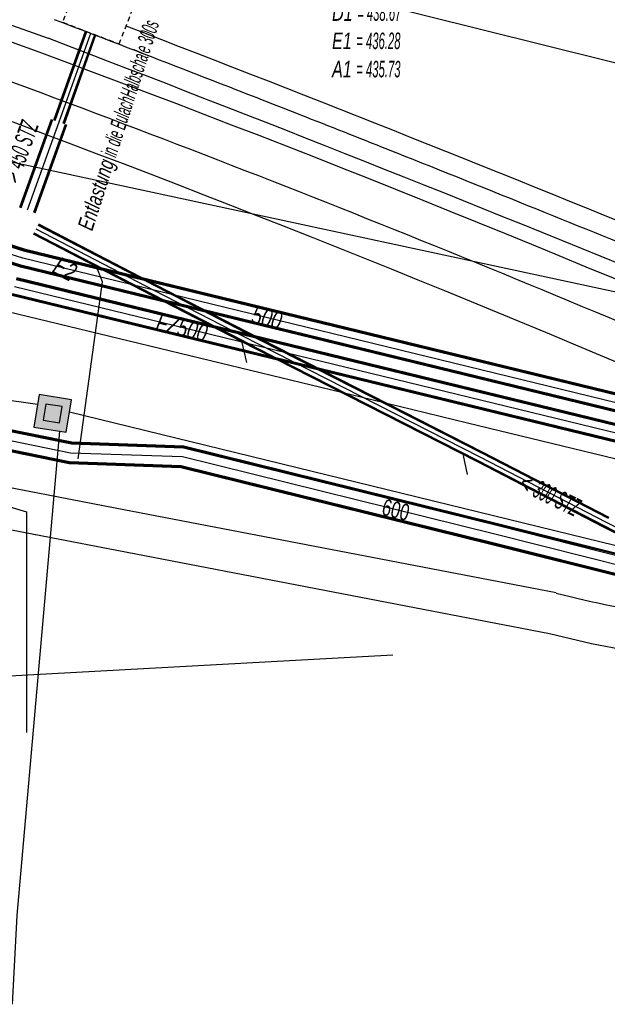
# Model space of a CAD drawing. Header units: metres. Extents: x 2695563 to 2696938, y 1260544 to 1262032.
# Tile 285 of 303: x 2696857 to 2696875, y 1261642 to 1261672. Entities that reach past the tile are written whole.
import ezdxf

# ---------------------------------------------------------------- set-up
doc = ezdxf.new("R2010")
doc.units = ezdxf.units.M
doc.linetypes.add('AUSGEZOGEN', pattern=[0])
doc.linetypes.add('STRICHLINIE2_S3', pattern=[0.25, 0.15, -0.1])
for name, color, linetype in [('AW_LK_ Haltung Text', 7, 'AUSGEZOGEN'), ('AW_LK_Ein-Auslauftext', 24, 'AUSGEZOGEN'), ('AW_LK_Haltung', 24, 'AUSGEZOGEN'), ('AW_LK_Normschacht Text', 24, 'AUSGEZOGEN'), ('AW_LK_Schacht Detailpolygon', 24, 'AUSGEZOGEN'), ('AW_LK_Trasselinie', 24, 'AUSGEZOGEN'), ('EW_LK_Trasseabs', 1, 'AUSGEZOGEN'), ('EW_LK_Trasserand', 1, 'AUSGEZOGEN'), ('FM_LK_SW_BAUWERK', 94, 'AUSGEZOGEN'), ('FM_LK_SW_TRASSEKANTE', 94, 'AUSGEZOGEN'), ('FM_LK_SW_TRASSEKANTE_TEXT', 94, 'AUSGEZOGEN'), ('GA_LK_Leitung', 32, 'AUSGEZOGEN'), ('GA_LK_Leitung_Text', 32, 'AUSGEZOGEN'), ('WA_LK_Leitung', 171, 'AUSGEZOGEN'), ('WA_LK_Leitung_Text', 171, 'AUSGEZOGEN')]:
    doc.layers.add(name, color=color, linetype=linetype)
doc.styles.add('ARIAL', font='arial.ttf')

# ---------------------------------------------------------------- blocks, each defined once
blk = doc.blocks.new('COMPLEXOBJECT_1541')
at = {"layer": 'AW_LK_Haltung', "color": 24, "linetype": 'AUSGEZOGEN', "transparency": 33554687}
for centre, radius, start, end in [((6693.842, 11233.367), 466.26, 67.93869, 71.42779), ((6693.26, 11231.825), 467.908, 64.46673, 67.94355)]:
    blk.add_arc(centre, radius, start, end, dxfattribs=at)
blk = doc.blocks.new('COMPLEXOBJECT_1550')
at = {"layer": 'AW_LK_Haltung', "color": 24, "linetype": 'AUSGEZOGEN', "transparency": 33554687}
for centre, radius, start, end in [((6560.009, 10894.988), 832.339, 68.672792, 69.066732), ((6560.196, 10895.178), 832.095, 68.286011, 68.68007), ((6496.473, 10737.887), 1001.801, 67.962683, 68.228365), ((6698.045, 11234.571), 465.773, 67.49545, 68.02227)]:
    blk.add_arc(centre, radius, start, end, dxfattribs=at)
blk = doc.blocks.new('COMPLEXOBJECT_1819')
at = {"layer": 'EW_LK_Trasserand', "color": 1, "linetype": 'AUSGEZOGEN', "transparency": 33554687}
for points in [[(6872.681, 11654.894), (6859.23, 11657.487), (6854.826, 11658.337), (6843.741, 11660.551), (6829.155, 11663.526), (6829.058, 11662.27)], [(6829.058, 11662.27), (6843.494, 11659.325), (6854.586, 11657.11), (6859.021, 11656.255), (6872.475, 11653.66)]]:
    blk.add_lwpolyline(points, dxfattribs=at)
for centre, radius, start, end in [((6880.334, 11684.313), 30.399, 255.4181, 268.5179), ((6880.17, 11683.23), 30.554, 255.4132, 268.5446)]:
    blk.add_arc(centre, radius, start, end, dxfattribs=at)

msp = doc.modelspace()

# ---------------------------------------------------------------- hatches: boundary and pattern name
at = {"layer": 'EW_LK_Trasserand', "lineweight": 18, "transparency": 33554687}
h = msp.add_hatch(dxfattribs=at)
h.set_pattern_fill('MUSTER', color=1, scale=6075, style=0, pattern_type=2)
h.set_pattern_definition([(0, (2708005, 1273150), (6075, 6075), [6075, -6075]), (90, (2708005, 1273150), (-6075, 6075), [6075, -6075])])
h.paths.add_polyline_path([(2696830.028, 1261662.08), (2696844.464, 1261659.135), (2696855.556, 1261656.92), (2696859.991, 1261656.065), (2696873.445, 1261653.47), (2696873.664, 1261653.414), (2696873.883, 1261653.359), (2696874.103, 1261653.307), (2696874.323, 1261653.255), (2696874.543, 1261653.206), (2696874.764, 1261653.158), (2696874.985, 1261653.112), (2696875.206, 1261653.067), (2696875.428, 1261653.024), (2696875.65, 1261652.982), (2696875.873, 1261652.943), (2696876.095, 1261652.905), (2696876.318, 1261652.868), (2696876.541, 1261652.833), (2696876.765, 1261652.8), (2696876.988, 1261652.769), (2696877.212, 1261652.739), (2696877.436, 1261652.71), (2696877.661, 1261652.684), (2696877.885, 1261652.659), (2696878.11, 1261652.636), (2696878.335, 1261652.614), (2696878.56, 1261652.594), (2696878.785, 1261652.576), (2696879.01, 1261652.559), (2696879.236, 1261652.545), (2696879.461, 1261652.531), (2696879.687, 1261652.52), (2696879.912, 1261652.51), (2696880.138, 1261652.502), (2696880.364, 1261652.495), (2696880.423, 1261652.499), (2696880.482, 1261652.503), (2696880.541, 1261652.506), (2696880.6, 1261652.508), (2696880.659, 1261652.509), (2696880.718, 1261652.51), (2696880.777, 1261652.51), (2696880.836, 1261652.51), (2696880.896, 1261652.508), (2696880.955, 1261652.506), (2696881.014, 1261652.503), (2696881.073, 1261652.5), (2696881.132, 1261652.496), (2696881.19, 1261652.491), (2696881.249, 1261652.485), (2696881.308, 1261652.479), (2696881.367, 1261652.472), (2696881.425, 1261652.464), (2696881.484, 1261652.455), (2696881.542, 1261652.446), (2696881.6, 1261652.436), (2696881.659, 1261652.426), (2696881.717, 1261652.414), (2696881.775, 1261652.402), (2696881.832, 1261652.39), (2696881.89, 1261652.376), (2696881.947, 1261652.362), (2696882.004, 1261652.347), (2696882.061, 1261652.332), (2696882.118, 1261652.316), (2696882.175, 1261652.299), (2696882.352, 1261652.23), (2696882.529, 1261652.16), (2696882.705, 1261652.09), (2696882.881, 1261652.019), (2696883.057, 1261651.947), (2696883.233, 1261651.875), (2696883.408, 1261651.802), (2696883.583, 1261651.728), (2696883.758, 1261651.654), (2696883.932, 1261651.579), (2696884.107, 1261651.504), (2696884.281, 1261651.427), (2696884.454, 1261651.351), (2696884.628, 1261651.273), (2696884.801, 1261651.195), (2696884.974, 1261651.116), (2696885.146, 1261651.037), (2696885.318, 1261650.957), (2696885.49, 1261650.876), (2696885.662, 1261650.795), (2696885.833, 1261650.713), (2696886.004, 1261650.631), (2696886.175, 1261650.548), (2696886.346, 1261650.464), (2696886.516, 1261650.379), (2696886.686, 1261650.294), (2696886.855, 1261650.209), (2696887.024, 1261650.123), (2696887.193, 1261650.036), (2696887.362, 1261649.948), (2696887.53, 1261649.86), (2696891.878, 1261647.775), (2696895.743, 1261645.623), (2696896.086, 1261646.233), (2696895.916, 1261646.348), (2696895.746, 1261646.463), (2696895.576, 1261646.577), (2696895.405, 1261646.69), (2696895.234, 1261646.804), (2696895.063, 1261646.917), (2696894.892, 1261647.029), (2696894.72, 1261647.141), (2696894.548, 1261647.253), (2696894.376, 1261647.364), (2696894.203, 1261647.474), (2696894.03, 1261647.585), (2696893.857, 1261647.694), (2696893.683, 1261647.804), (2696893.51, 1261647.913), (2696893.336, 1261648.021), (2696893.162, 1261648.129), (2696892.987, 1261648.237), (2696892.812, 1261648.344), (2696892.637, 1261648.451), (2696892.462, 1261648.557), (2696892.286, 1261648.663), (2696892.11, 1261648.769), (2696891.934, 1261648.874), (2696891.758, 1261648.978), (2696891.581, 1261649.082), (2696891.404, 1261649.186), (2696891.227, 1261649.289), (2696891.05, 1261649.392), (2696890.872, 1261649.494), (2696890.694, 1261649.596), (2696890.441, 1261649.709), (2696890.189, 1261649.822), (2696889.937, 1261649.936), (2696889.685, 1261650.051), (2696889.433, 1261650.166), (2696889.182, 1261650.281), (2696888.931, 1261650.397), (2696888.68, 1261650.514), (2696888.429, 1261650.631), (2696888.179, 1261650.749), (2696887.929, 1261650.867), (2696887.679, 1261650.986), (2696887.429, 1261651.105), (2696887.18, 1261651.225), (2696886.93, 1261651.346), (2696886.682, 1261651.467), (2696886.433, 1261651.588), (2696886.185, 1261651.71), (2696885.936, 1261651.833), (2696885.689, 1261651.956), (2696885.441, 1261652.079), (2696885.194, 1261652.203), (2696884.947, 1261652.328), (2696884.7, 1261652.453), (2696884.453, 1261652.579), (2696884.207, 1261652.705), (2696883.961, 1261652.832), (2696883.715, 1261652.959), (2696883.47, 1261653.087), (2696883.225, 1261653.215), (2696882.98, 1261653.344), (2696882.509, 1261653.521), (2696882.447, 1261653.539), (2696882.384, 1261653.557), (2696882.321, 1261653.574), (2696882.259, 1261653.59), (2696882.195, 1261653.606), (2696882.132, 1261653.62), (2696882.069, 1261653.634), (2696882.005, 1261653.647), (2696881.941, 1261653.66), (2696881.877, 1261653.671), (2696881.813, 1261653.682), (2696881.749, 1261653.692), (2696881.685, 1261653.701), (2696881.62, 1261653.71), (2696881.556, 1261653.717), (2696881.491, 1261653.724), (2696881.427, 1261653.731), (2696881.362, 1261653.736), (2696881.297, 1261653.741), (2696881.232, 1261653.744), (2696881.167, 1261653.747), (2696881.102, 1261653.75), (2696881.037, 1261653.751), (2696880.972, 1261653.752), (2696880.907, 1261653.752), (2696880.842, 1261653.751), (2696880.777, 1261653.749), (2696880.713, 1261653.747), (2696880.648, 1261653.744), (2696880.583, 1261653.74), (2696880.518, 1261653.735), (2696880.294, 1261653.742), (2696880.07, 1261653.75), (2696879.846, 1261653.76), (2696879.622, 1261653.771), (2696879.398, 1261653.785), (2696879.174, 1261653.8), (2696878.951, 1261653.816), (2696878.727, 1261653.834), (2696878.504, 1261653.854), (2696878.281, 1261653.876), (2696878.058, 1261653.899), (2696877.835, 1261653.923), (2696877.612, 1261653.95), (2696877.39, 1261653.978), (2696877.168, 1261654.008), (2696876.946, 1261654.039), (2696876.724, 1261654.072), (2696876.503, 1261654.106), (2696876.281, 1261654.143), (2696876.06, 1261654.181), (2696875.84, 1261654.22), (2696875.619, 1261654.261), (2696875.399, 1261654.304), (2696875.179, 1261654.348), (2696874.96, 1261654.394), (2696874.741, 1261654.442), (2696874.522, 1261654.491), (2696874.304, 1261654.542), (2696874.086, 1261654.594), (2696873.868, 1261654.648), (2696873.651, 1261654.704), (2696860.2, 1261657.297), (2696855.796, 1261658.147), (2696844.711, 1261660.361), (2696830.125, 1261663.336)], flags=0)
at = {"layer": 'FM_LK_SW_BAUWERK', "transparency": 33554687}
for points in [[(2696858.713, 1261659.611), (2696858.872, 1261660.598), (2696857.884, 1261660.757), (2696857.725, 1261659.769)], [(2696858.506, 1261659.897), (2696858.585, 1261660.391), (2696858.091, 1261660.47), (2696858.012, 1261659.976)]]:
    msp.add_hatch(color=7, dxfattribs=at).paths.add_polyline_path(points)

# ---------------------------------------------------------------- linework, layer by layer
at = {"layer": 'AW_LK_Haltung', "linetype": 'AUSGEZOGEN', "transparency": 33554687}
for p, q in [((2696858.334, 1261669.139), (2696859.298, 1261671.851)), ((2696858.353, 1261669.132), (2696859.317, 1261671.844)), ((2696858.371, 1261669.126), (2696859.335, 1261671.838)), ((2696858.617, 1261669.038), (2696859.581, 1261671.75)), ((2696858.635, 1261669.032), (2696859.599, 1261671.744)), ((2696858.654, 1261669.025), (2696859.618, 1261671.737)), ((2696857.297, 1261666.479), (2696858.261, 1261669.166)), ((2696857.318, 1261666.471), (2696858.282, 1261669.158)), ((2696857.339, 1261666.463), (2696858.303, 1261669.15)), ((2696857.721, 1261666.327), (2696858.685, 1261669.014)), ((2696857.742, 1261666.319), (2696858.706, 1261669.006)), ((2696857.763, 1261666.311), (2696858.727, 1261668.998)), ((2696861.455, 1261664.054), (2696857.853, 1261665.922)), ((2696861.464, 1261664.071), (2696857.862, 1261665.939)), ((2696861.473, 1261664.089), (2696857.871, 1261665.957)), ((2696861.317, 1261663.787), (2696857.715, 1261665.655)), ((2696861.326, 1261663.805), (2696857.724, 1261665.673)), ((2696861.335, 1261663.822), (2696857.733, 1261665.69)), ((2696864.201, 1261662.638), (2696861.455, 1261664.054)), ((2696864.21, 1261662.655), (2696861.464, 1261664.071)), ((2696864.219, 1261662.673), (2696861.473, 1261664.089)), ((2696864.063, 1261662.371), (2696861.317, 1261663.787)), ((2696864.072, 1261662.389), (2696861.326, 1261663.805)), ((2696864.081, 1261662.406), (2696861.335, 1261663.822)), ((2696864.637, 1261662.412), (2696864.201, 1261662.638)), ((2696864.647, 1261662.429), (2696864.21, 1261662.655)), ((2696864.656, 1261662.447), (2696864.219, 1261662.673)), ((2696864.5, 1261662.145), (2696864.063, 1261662.371)), ((2696864.509, 1261662.163), (2696864.072, 1261662.389)), ((2696864.519, 1261662.18), (2696864.081, 1261662.406)), ((2696871.269, 1261658.737), (2696864.519, 1261662.18)), ((2696871.387, 1261658.969), (2696864.637, 1261662.412)), ((2696871.396, 1261658.986), (2696864.647, 1261662.429)), ((2696871.406, 1261659.004), (2696864.656, 1261662.447)), ((2696871.25, 1261658.702), (2696864.5, 1261662.145)), ((2696871.26, 1261658.72), (2696864.509, 1261662.163)), ((2696875.249, 1261656.975), (2696871.387, 1261658.969)), ((2696875.258, 1261656.992), (2696871.396, 1261658.986)), ((2696875.267, 1261657.01), (2696871.406, 1261659.004)), ((2696875.111, 1261656.708), (2696871.25, 1261658.702)), ((2696875.12, 1261656.726), (2696871.26, 1261658.72)), ((2696875.129, 1261656.743), (2696871.269, 1261658.737)), ((2696877.88, 1261655.283), (2696875.111, 1261656.708)), ((2696877.89, 1261655.301), (2696875.12, 1261656.726)), ((2696877.899, 1261655.318), (2696875.129, 1261656.743))]:
    msp.add_line(p, q, dxfattribs=at)
at = {"layer": 'AW_LK_Haltung', "color": 255, "transparency": 33554687}
for p, q in [((2696858.494, 1261669.082), (2696859.458, 1261671.794)), ((2696857.53, 1261666.395), (2696858.494, 1261669.082)), ((2696861.395, 1261663.938), (2696857.793, 1261665.806)), ((2696864.141, 1261662.522), (2696861.395, 1261663.938)), ((2696864.578, 1261662.296), (2696864.141, 1261662.522)), ((2696871.328, 1261658.853), (2696864.578, 1261662.296)), ((2696875.189, 1261656.859), (2696871.328, 1261658.853)), ((2696877.958, 1261655.434), (2696875.189, 1261656.859))]:
    msp.add_line(p, q, dxfattribs=at)
at = {"layer": 'AW_LK_Haltung', "color": 24, "linetype": 'AUSGEZOGEN', "transparency": 33554687}
for p, q in [((2696864.222, 1261661.74), (2696864.061, 1261662.394)), ((2696870.946, 1261658.322), (2696870.824, 1261658.896)), ((2696868.674, 1261652.804), (2696844.359, 1261651.473))]:
    msp.add_line(p, q, dxfattribs=at)
msp.add_lwpolyline([(2696859.07, 1261658.8), (2696859.813, 1261664.196), (2696859.626, 1261664.689)], dxfattribs=at)
at = {"layer": 'AW_LK_Schacht Detailpolygon', "color": 24, "linetype": 'STRICHLINIE2_S3', "transparency": 33554687}
msp.add_lwpolyline([(2696859.12, 1261673.478), (2696858.599, 1261672.125), (2696860.325, 1261671.46), (2696860.847, 1261672.813), (2696859.12, 1261673.478)], close=True, dxfattribs=at)
at = {"layer": 'AW_LK_Trasselinie', "color": 24, "linetype": 'AUSGEZOGEN', "transparency": 33554687}
msp.add_line((2696816.618, 1261686.485), (2696858.158, 1261671.635), dxfattribs=at)
for centre, radius, start, end in [((2696696.603, 1261236.173), 463.969, 64.45571, 71.54064), ((2696692.18, 1261227.918), 470.968, 64.46989, 71.31004), ((2696571.156, 1260920.585), 805.218, 67.612491, 68.937786), ((2696569.751, 1260917.101), 807.775, 67.611335, 69.081523)]:
    msp.add_arc(centre, radius, start, end, dxfattribs=at)
at = {"layer": 'EW_LK_Trasseabs', "color": 1, "linetype": 'AUSGEZOGEN', "transparency": 33554687}
msp.add_line((2696880.286, 1261662.851), (2696847.158, 1261669.981), dxfattribs=at)
msp.add_lwpolyline([(2696880.701, 1261669.567), (2696860.305, 1261674.659), (2696855.982, 1261677.193)], dxfattribs=at)
at = {"layer": 'FM_LK_SW_BAUWERK', "color": 94, "transparency": 33554687}
for points in [[(2696858.713, 1261659.611), (2696858.872, 1261660.598), (2696857.884, 1261660.757), (2696857.725, 1261659.769), (2696858.713, 1261659.611)], [(2696858.506, 1261659.897), (2696858.585, 1261660.391), (2696858.091, 1261660.47), (2696858.012, 1261659.976), (2696858.506, 1261659.897)]]:
    msp.add_lwpolyline(points, close=True, dxfattribs=at)
at = {"layer": 'FM_LK_SW_TRASSEKANTE', "color": 94, "linetype": 'AUSGEZOGEN', "transparency": 33554687}
for p, q in [((2696857.835, 1261660.453), (2696837.52, 1261663.469)), ((2696888.098, 1261653.046), (2696858.812, 1261660.227))]:
    msp.add_line(p, q, dxfattribs=at)
at = {"layer": 'FM_LK_SW_TRASSEKANTE', "linetype": 'AUSGEZOGEN', "transparency": 33554687}
for p, q in [((2696858.875, 1261659.273), (2696843.011, 1261662.486)), ((2696858.879, 1261659.303), (2696843.017, 1261662.516)), ((2696858.872, 1261659.243), (2696843.005, 1261662.457)), ((2696858.805, 1261658.675), (2696842.893, 1261661.898)), ((2696858.808, 1261658.705), (2696842.899, 1261661.927)), ((2696858.801, 1261658.645), (2696842.887, 1261661.868)), ((2696862.291, 1261659.127), (2696858.872, 1261659.243)), ((2696862.296, 1261659.157), (2696858.875, 1261659.273)), ((2696862.3, 1261659.187), (2696858.879, 1261659.303)), ((2696871.859, 1261656.817), (2696862.3, 1261659.187)), ((2696871.844, 1261656.759), (2696862.291, 1261659.127)), ((2696871.852, 1261656.788), (2696862.296, 1261659.157)), ((2696862.208, 1261658.529), (2696858.801, 1261658.645)), ((2696862.212, 1261658.559), (2696858.805, 1261658.675)), ((2696862.217, 1261658.589), (2696858.808, 1261658.705)), ((2696871.714, 1261656.235), (2696862.217, 1261658.589)), ((2696871.699, 1261656.177), (2696862.208, 1261658.529)), ((2696871.706, 1261656.206), (2696862.212, 1261658.559)), ((2696878.687, 1261655.069), (2696871.852, 1261656.788)), ((2696878.695, 1261655.098), (2696871.859, 1261656.817)), ((2696878.68, 1261655.04), (2696871.844, 1261656.759)), ((2696878.531, 1261654.458), (2696871.699, 1261656.177)), ((2696878.539, 1261654.487), (2696871.706, 1261656.206)), ((2696878.546, 1261654.516), (2696871.714, 1261656.235))]:
    msp.add_line(p, q, dxfattribs=at)
at = {"layer": 'FM_LK_SW_TRASSEKANTE', "color": 255, "transparency": 33554687}
for p, q in [((2696858.84, 1261658.974), (2696842.952, 1261662.192)), ((2696862.254, 1261658.858), (2696858.84, 1261658.974)), ((2696871.779, 1261656.497), (2696862.254, 1261658.858)), ((2696878.613, 1261654.778), (2696871.779, 1261656.497))]:
    msp.add_line(p, q, dxfattribs=at)
at = {"layer": 'FM_LK_SW_TRASSEKANTE', "color": 94, "linetype": 'AUSGEZOGEN', "transparency": 33554687}
for points in [[(2696839.51, 1261662.58), (2696857.498, 1261657.186), (2696857.5, 1261650.451)], [(2696858.501, 1261659.644), (2696857.205, 1261644.864), (2696857.06, 1261642.151)]]:
    msp.add_lwpolyline(points, dxfattribs=at)
at = {"layer": 'GA_LK_Leitung', "linetype": 'AUSGEZOGEN', "transparency": 33554687}
for p, q in [((2696857.449, 1261665.131), (2696841.515, 1261670.118)), ((2696857.457, 1261665.161), (2696841.525, 1261670.148)), ((2696857.465, 1261665.191), (2696841.534, 1261670.177)), ((2696857.331, 1261664.709), (2696841.385, 1261669.7)), ((2696857.315, 1261664.649), (2696841.366, 1261669.641)), ((2696857.323, 1261664.679), (2696841.375, 1261669.67)), ((2696902.506, 1261654.214), (2696857.465, 1261665.191)), ((2696902.482, 1261654.155), (2696857.449, 1261665.131)), ((2696902.494, 1261654.184), (2696857.457, 1261665.161)), ((2696902.294, 1261653.686), (2696857.315, 1261664.649)), ((2696902.306, 1261653.716), (2696857.323, 1261664.679)), ((2696902.318, 1261653.745), (2696857.331, 1261664.709))]:
    msp.add_line(p, q, dxfattribs=at)
at = {"layer": 'GA_LK_Leitung', "color": 255, "linetype": 'AUSGEZOGEN', "transparency": 33554687}
for p, q in [((2696857.39, 1261664.92), (2696841.45, 1261669.909)), ((2696902.4, 1261653.95), (2696857.39, 1261664.92))]:
    msp.add_line(p, q, dxfattribs=at)
at = {"layer": 'WA_LK_Leitung', "linetype": 'AUSGEZOGEN', "transparency": 33554687}
for p, q in [((2696902.225, 1261653.324), (2696857.197, 1261664.291)), ((2696902.237, 1261653.353), (2696857.205, 1261664.321)), ((2696902.213, 1261653.295), (2696857.188, 1261664.261)), ((2696902.023, 1261652.827), (2696857.055, 1261663.779)), ((2696902.035, 1261652.856), (2696857.063, 1261663.809)), ((2696902.047, 1261652.885), (2696857.072, 1261663.839))]:
    msp.add_line(p, q, dxfattribs=at)
at = {"layer": 'WA_LK_Leitung', "color": 255, "linetype": 'AUSGEZOGEN', "transparency": 33554687}
msp.add_line((2696902.13, 1261653.09), (2696857.13, 1261664.05), dxfattribs=at)
at = {"layer": 'WA_LK_Leitung', "color": 7, "linetype": 'AUSGEZOGEN', "transparency": 33554687}
msp.add_lwpolyline([(2696914.479, 1261644.967), (2696907.47, 1261649.1), (2696901.88, 1261652.39), (2696870.946, 1261659.891), (2696868.031, 1261660.598), (2696856.93, 1261663.29), (2696845.975, 1261666.754)], dxfattribs=at)

# ---------------------------------------------------------------- block references
at = {"layer": 'AW_LK_Haltung', "color": 24, "linetype": 'AUSGEZOGEN', "lineweight": -3, "transparency": 33554687}
for name in ['COMPLEXOBJECT_1541', 'COMPLEXOBJECT_1550']:
    msp.add_blockref(name, (2690000.97, 1249999.81), dxfattribs=at)
at = {"layer": 'EW_LK_Trasserand', "color": 1, "linetype": 'AUSGEZOGEN', "lineweight": -3, "transparency": 33554687}
msp.add_blockref('COMPLEXOBJECT_1819', (2690000.97, 1249999.81), dxfattribs=at)

# ---------------------------------------------------------------- texts
at = {"layer": 'AW_LK_ Haltung Text', "color": 24, "transparency": 33554687, "char_height": 0.55705, "width": 2.75543, "attachment_point": 5, "style": 'ARIAL'}
for s, insert, rotation in [('\\A1;{\\fArial|i1|b0;\\H0.557054;\\W0.700000;\\C24;> \\W0.490000;450 STZ}\\P', (2696857.297, 1261668.165), 70.3656), ('\\A1;{\\fArial|i1|b0;\\H0.557054;\\W0.700000;\\C24;< \\W0.490000;300 STZ}\\P', (2696873.459, 1261657.698), 333.9477)]:
    msp.add_mtext(s, dxfattribs=dict(at, insert=insert, rotation=rotation))
at = {"layer": 'AW_LK_Ein-Auslauftext', "color": 24, "transparency": 33554687, "insert": (2696858.248, 1261664.498), "char_height": 0.55705, "width": 0.86376, "attachment_point": 7, "rotation": 332.676, "style": 'ARIAL'}
msp.add_mtext('\\A1;{\\fArial|i1|b0;\\H0.557054;\\W0.700000;\\C24;E2}\\P', dxfattribs=at)
at = {"layer": 'AW_LK_Normschacht Text', "color": 24, "transparency": 33554687, "insert": (2696866.816, 1261674.397), "char_height": 0.50641, "width": 2.84864, "attachment_point": 1, "line_spacing_factor": 1.024096, "style": 'ARIAL'}
msp.add_mtext('\\A1;{\\fArial|i1|b0;\\H0.506413;\\W0.697091;\\C24;37080}\\P{\\fArial|i1|b0;\\H0.505000;\\W0.697091;\\C24;t \\W0.487964;= 2.94}\\P{\\fArial|i1|b0;\\H0.505000;\\W0.697091;\\C24;D1 \\W0.487964;= 438.67}\\P{\\fArial|i1|b0;\\H0.505000;\\W0.697091;\\C24;E1 \\W0.487964;= 436.28}\\P{\\fArial|i1|b0;\\H0.505000;\\W0.697091;\\C24;A1 \\W0.487964;= 435.73}\\P', dxfattribs=at)
at = {"layer": 'AW_LK_Normschacht Text', "color": 24, "transparency": 33554687, "insert": (2696859.047, 1261665.883), "char_height": 0.48109, "width": 8.74571, "attachment_point": 1, "rotation": 72.1503, "style": 'ARIAL'}
msp.add_mtext('\\A1;{\\fArial|i1|b0;\\H0.481092;\\W0.700000;\\C24;Entlastung \\W0.490000;in die EulachHalbschale 300s}\\P', dxfattribs=at)
at = {"layer": 'FM_LK_SW_TRASSEKANTE_TEXT', "color": 94, "transparency": 33554687, "insert": (2696868.694, 1261657.256), "char_height": 0.50638, "width": 1.28184, "attachment_point": 5, "rotation": 346.0788, "style": 'ARIAL'}
msp.add_mtext('\\W0.70; 600 ', dxfattribs=at)
at = {"layer": 'GA_LK_Leitung_Text', "color": 32, "transparency": 33554687, "insert": (2696864.83, 1261663.101), "char_height": 0.55825, "width": 1.11429, "attachment_point": 5, "rotation": 346.3029, "style": 'ARIAL'}
msp.add_mtext('\\A1;{\\fArial|i1|b0;\\H0.558250;\\W0.700000;\\C32;500}\\P', dxfattribs=at)
at = {"layer": 'WA_LK_Leitung_Text', "color": 7, "transparency": 33554687, "insert": (2696862.237, 1261662.801), "char_height": 0.55426, "width": 1.76538, "attachment_point": 5, "rotation": 346.3119, "style": 'ARIAL'}
msp.add_mtext('\\A1;{\\fArial|i1|b0;\\H0.554263;\\W0.700000;\\C7;FZ500}\\P', dxfattribs=at)

doc.saveas('drawing.dxf')
